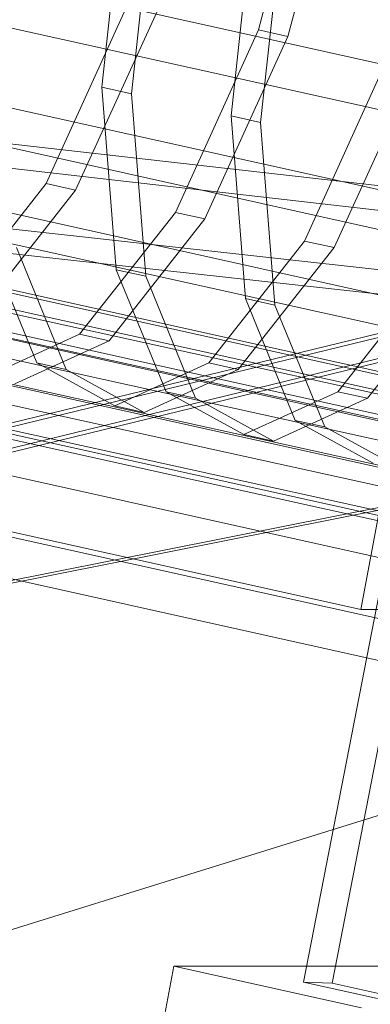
# Model space of a CAD drawing. Header units: millimetres. Extents: x -4738 to 65662, y -68080 to 6847.
# Tile 815 of 1056: x 18799 to 18884, y 2369 to 2610. Entities that reach past the tile are written whole.
import ezdxf

# ---------------------------------------------------------------- set-up
doc = ezdxf.new("R2010")
doc.units = ezdxf.units.MM
doc.layers.add('COTAS_P', color=1, linetype='Continuous', lineweight=0)
doc.layers.add('lateral_C10', color=7, linetype='Continuous', lineweight=0)
doc.dimstyles.new('R19_100', dxfattribs={"dimtxt": 250, "dimasz": 150, "dimexe": 150, "dimexo": 80, "dimgap": 100, "dimtad": 1, "dimtih": 1, "dimtoh": 1, "dimdsep": 46, "dimcen": 0.09, "dimadec": 0, "dimazin": 0, "dimtfac": 1, "dimtdec": 4, "dimtofl": 0, "dimtmove": 0, "dimatfit": 3, "dimfxl": 1, "dimtolj": 1, "dimtzin": 0, "dimarcsym": 0})

# ---------------------------------------------------------------- blocks, each defined once
blk = doc.blocks.new('DIM_R30_4')
at = {"layer": 'COTAS_P'}
for p, q in [((15248.37, 1279.09), (24311.82, 4109.09)), ((24311.82, 4109.09), (24155.23, 4107.34)), ((24311.82, 4109.09), (24182.05, 4021.43)), ((24580.07, 3250), (24311.82, 4109.09)), ((15248.37, 1279.09), (15378.14, 1366.76)), ((15248.37, 1279.09), (15404.97, 1280.85)), ((15516.62, 420), (15248.37, 1279.09))]:
    blk.add_line(p, q, dxfattribs=at)
blk.add_text('9495 P', height=250, rotation=17.3406, dxfattribs=at).set_placement((19750.29, 2789.55))
blk = doc.blocks.new('DIM_R30_19')
at = {"layer": 'COTAS_P'}
for p, q in [((18373.54, 2430), (18773.54, 2430)), ((18773.54, 2430), (18728.54, 2280)), ((18773.54, 0), (18773.54, 2430)), ((18773.54, 2430), (18818.54, 2280)), ((18773.54, 0), (18728.54, 150)), ((18773.54, 0), (18818.54, 150)), ((18373.54, 0), (18773.54, 0))]:
    blk.add_line(p, q, dxfattribs=at)
blk.add_text('2430 P', height=250, rotation=90, dxfattribs=at).set_placement((18673.54, 1215))

msp = doc.modelspace()

# ---------------------------------------------------------------- linework, layer by layer
at = {"layer": 'lateral_C10'}
for p, q in [((18889.801, 2598.027), (18456.932, 2694.256)), ((18889.09, 2567.31), (18456.221, 2663.539)), ((18977.073, 2567.31), (18544.205, 2663.539)), ((18870.979, 2659.659), (18856.888, 2607.021)), ((18864.102, 2605.417), (18878.193, 2658.055)), ((18818.644, 2592.988), (18824.383, 2645.626)), ((18831.598, 2644.022), (18825.859, 2591.384)), ((18850.208, 2585.971), (18855.946, 2638.609)), ((18892.194, 2540.933), (18459.325, 2637.162)), ((18964.032, 2540.933), (18531.163, 2637.162)), ((18863.161, 2637.005), (18857.422, 2584.367)), ((18898.902, 2520.693), (18466.033, 2616.922)), ((18949.699, 2520.693), (18516.831, 2616.922)), ((18967.236, 2539.411), (18309.922, 2612.281)), ((18993.04, 2471.958), (18356.812, 2612.281)), ((19043.837, 2471.958), (18407.609, 2612.281)), ((19094.635, 2471.958), (18458.406, 2612.281)), ((18505.296, 2612.281), (19145.65, 2539.411)), ((18825.324, 2614.038), (18805.026, 2569.413)), ((18812.241, 2567.81), (18832.539, 2612.434)), ((18308.823, 2606.401), (18966.137, 2533.531)), ((18355.713, 2606.401), (18991.941, 2466.078)), ((18406.51, 2606.401), (19042.738, 2466.078)), ((18457.308, 2606.401), (19093.536, 2466.078)), ((19144.551, 2533.531), (18504.197, 2606.401)), ((18856.888, 2607.021), (18836.59, 2562.397)), ((18843.804, 2560.793), (18864.102, 2605.417)), ((18864.102, 2605.417), (18856.888, 2607.021)), ((18419.384, 2603.869), (18888.325, 2499.62)), ((18908.756, 2507.97), (18475.888, 2604.199)), ((18935.051, 2507.97), (18502.183, 2604.199)), ((18989.92, 2499.62), (18520.979, 2603.869)), ((18888.451, 2600.004), (18868.153, 2555.38)), ((18921.086, 2503.63), (18488.218, 2599.859)), ((18875.368, 2553.776), (18895.666, 2598.4)), ((18822.131, 2548.363), (18818.644, 2592.988)), ((18825.859, 2591.384), (18818.644, 2592.988)), ((18825.859, 2591.384), (18829.345, 2546.759)), ((18853.694, 2541.347), (18850.208, 2585.971)), ((18857.422, 2584.367), (18850.208, 2585.971)), ((18857.422, 2584.367), (18860.909, 2539.743)), ((18389.028, 2573.589), (19074.403, 2421.226)), ((19187.72, 2421.226), (18502.345, 2573.589)), ((18906.448, 2572.699), (18867.934, 2374.199)), ((18874.92, 2373.949), (18913.434, 2572.45)), ((18881.866, 2465.331), (18412.925, 2569.579)), ((18514.52, 2569.579), (18983.461, 2465.331)), ((18805.026, 2569.413), (18781.612, 2539.596)), ((18812.241, 2567.81), (18805.026, 2569.413)), ((18788.826, 2537.993), (18812.241, 2567.81)), ((19072.558, 2411.429), (18387.183, 2563.792)), ((18500.5, 2563.792), (19185.875, 2411.429)), ((18836.59, 2562.397), (18813.175, 2532.58)), ((18843.804, 2560.793), (18836.59, 2562.397)), ((18820.39, 2530.976), (18843.804, 2560.793)), ((18078.593, 2335.366), (18978.395, 2555.334)), ((18982.303, 2555.334), (18082.501, 2335.366)), ((18802.75, 2525.563), (18790.568, 2555.38)), ((18868.153, 2555.38), (18844.738, 2525.563)), ((18875.368, 2553.776), (18868.153, 2555.38)), ((18797.782, 2553.776), (18809.964, 2523.959)), ((18851.953, 2523.959), (18875.368, 2553.776)), ((18979.608, 2549.48), (18079.806, 2329.513)), ((18983.515, 2549.48), (18083.713, 2329.513)), ((18834.313, 2518.546), (18822.131, 2548.363)), ((18829.345, 2546.759), (18822.131, 2548.363)), ((18899.716, 2548.363), (18876.302, 2518.546)), ((18829.345, 2546.759), (18841.527, 2516.942)), ((18883.516, 2516.942), (18906.931, 2546.759)), ((18865.876, 2511.53), (18853.694, 2541.347)), ((18860.909, 2539.743), (18853.694, 2541.347)), ((18860.909, 2539.743), (18873.091, 2509.926)), ((18813.175, 2532.58), (18790.208, 2522.109)), ((18820.39, 2530.976), (18813.175, 2532.58)), ((18797.423, 2520.505), (18820.39, 2530.976)), ((18821.772, 2515.093), (18802.75, 2525.563)), ((18809.964, 2523.959), (18802.75, 2525.563)), ((18844.738, 2525.563), (18821.772, 2515.093)), ((18851.953, 2523.959), (18844.738, 2525.563)), ((18809.964, 2523.959), (18828.986, 2513.489)), ((18828.986, 2513.489), (18851.953, 2523.959)), ((18853.335, 2508.076), (18834.313, 2518.546)), ((18841.527, 2516.942), (18834.313, 2518.546)), ((18876.302, 2518.546), (18853.335, 2508.076)), ((18883.516, 2516.942), (18876.302, 2518.546)), ((18841.527, 2516.942), (18860.55, 2506.472)), ((18860.55, 2506.472), (18883.516, 2516.942)), ((18828.986, 2513.489), (18821.772, 2515.093)), ((18884.898, 2501.059), (18865.876, 2511.53)), ((18873.091, 2509.926), (18865.876, 2511.53)), ((18873.091, 2509.926), (18892.113, 2499.455)), ((18973.767, 2507.667), (18065.882, 2326.724)), ((18976.892, 2507.667), (18069.007, 2326.724)), ((18860.55, 2506.472), (18853.335, 2508.076)), ((18881.866, 2465.331), (18888.325, 2499.62)), ((18983.461, 2465.331), (18881.866, 2465.331)), ((18836.233, 2378.098), (18834.018, 2366.342)), ((19168.37, 2378.098), (18836.233, 2378.098)), ((18836.233, 2378.098), (18882.045, 2367.914)), ((18867.934, 2374.199), (18874.92, 2373.949)), ((18885.97, 2370.189), (18867.934, 2374.199)), ((18874.92, 2373.949), (18892.956, 2369.939))]:
    msp.add_line(p, q, dxfattribs=at)

# ---------------------------------------------------------------- dimensions: what is measured, and where the dimension line sits
at = {"layer": 'COTAS_P'}
for p1, p2, distance, picture, middle in [((15516.618, 420), (24580.067, 3250), 900, 'DIM_R30_4', (19780.096, 2694.095)), ((18373.544, 0), (18373.544, 2430), -400, 'DIM_R30_19', (18773.544, 1215))]:
    dim = msp.add_aligned_dim(p1=p1, p2=p2, distance=distance, text='<> P', dimstyle='R19_100', dxfattribs=at)
    dim.commit()
    dim.dimension.update_dxf_attribs({"geometry": picture, "text_midpoint": middle})

doc.saveas('drawing.dxf')
